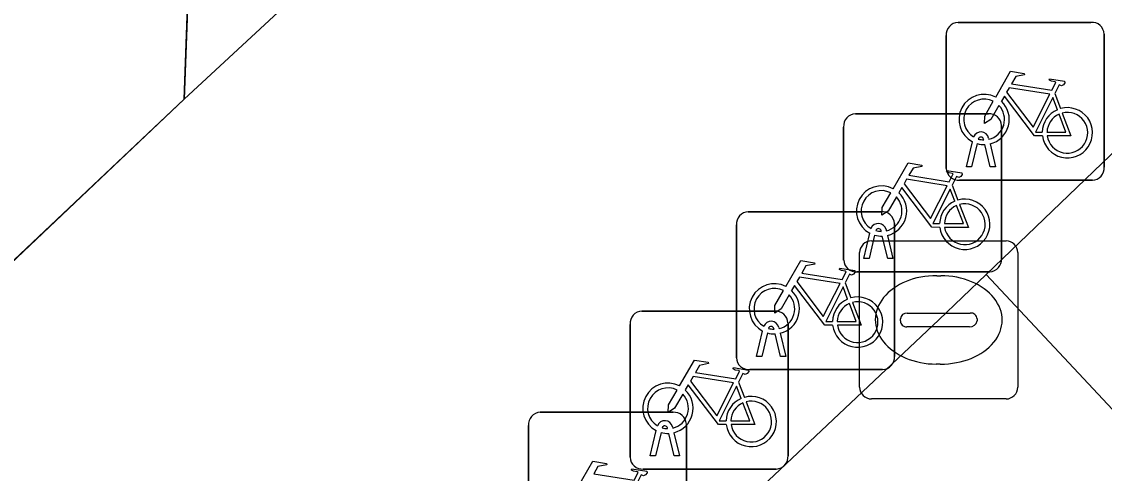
# Model space of a CAD drawing. Extents: x 159817 to 160765, y 380688 to 381638.
# Drawn here: x 160166.15 to 160173, y 381525.46 to 381528.32 of the extents above; entities that cross this region are included whole.
import ezdxf

# ---------------------------------------------------------------- set-up
doc = ezdxf.new("R2010")
doc.units = 0
for name, color, linetype in [('IMGEO_Fietsenrek', 7, 'Continuous'), ('IMGEO_Kolk', 7, 'Continuous'), ('IMGEO_Pand', 7, 'Continuous'), ('IMGEO_Pand_overbouw', 7, 'Continuous'), ('IMGEO_Rijbaan_lokaal_open', 7, 'Continuous'), ('IMGEO_Voetpad_open', 7, 'Continuous')]:
    doc.layers.add(name, color=color, linetype=linetype)

msp = doc.modelspace()

# ---------------------------------------------------------------- linework, layer by layer
at = {"layer": 'IMGEO_Fietsenrek'}
for p, q in [((160172.0699, 381528.3155), (160172.9108, 381528.3155)), ((160172.9108, 381528.3155), (160172.0699, 381528.3155)), ((160171.9955, 381527.3909), (160171.9955, 381528.2318)), ((160171.9955, 381528.2318), (160171.9955, 381527.3909)), ((160172.9945, 381528.2411), (160172.9945, 381527.4002)), ((160172.9945, 381527.4002), (160172.9945, 381528.2411)), ((160172.6822, 381527.8652), (160172.7185, 381527.77)), ((160171.4209, 381527.7365), (160172.2618, 381527.7365)), ((160172.2618, 381527.7365), (160171.4209, 381527.7365)), ((160171.3465, 381526.8119), (160171.3465, 381527.6528)), ((160171.3465, 381527.6528), (160171.3465, 381526.8119)), ((160172.3455, 381527.6621), (160172.3455, 381526.8212)), ((160172.3455, 381526.8212), (160172.3455, 381527.6621)), ((160172.2329, 381527.5719), (160172.2319, 381527.5762)), ((160172.2636, 381527.5834), (160172.2654, 381527.5755)), ((160172.1225, 381527.4003), (160172.1608, 381527.5603)), ((160172.1912, 381527.5481), (160172.1559, 381527.4003)), ((160172.274, 381527.4003), (160172.2401, 381527.542)), ((160172.2724, 381527.5463), (160172.3074, 381527.4003)), ((160172.1559, 381527.4003), (160172.1225, 381527.4003)), ((160172.3074, 381527.4003), (160172.274, 381527.4003)), ((160172.9201, 381527.3165), (160172.0792, 381527.3165)), ((160172.0792, 381527.3165), (160172.9201, 381527.3165)), ((160172.0332, 381527.2862), (160172.0695, 381527.191)), ((160170.7429, 381527.1175), (160171.5838, 381527.1175)), ((160171.5838, 381527.1175), (160170.7429, 381527.1175)), ((160170.6685, 381526.1929), (160170.6685, 381527.0338)), ((160170.6685, 381527.0338), (160170.6685, 381526.1929)), ((160171.6675, 381527.0431), (160171.6675, 381526.2022)), ((160171.6675, 381526.2022), (160171.6675, 381527.0431)), ((160171.4735, 381526.8213), (160171.5118, 381526.9813)), ((160171.5422, 381526.9691), (160171.5069, 381526.8213)), ((160171.5839, 381526.9929), (160171.5829, 381526.9972)), ((160171.625, 381526.8213), (160171.5911, 381526.963)), ((160171.6146, 381527.0044), (160171.6164, 381526.9965)), ((160171.6234, 381526.9673), (160171.6584, 381526.8213)), ((160171.5069, 381526.8213), (160171.4735, 381526.8213)), ((160171.6584, 381526.8213), (160171.625, 381526.8213)), ((160172.2711, 381526.7375), (160171.4302, 381526.7375)), ((160171.4302, 381526.7375), (160172.2711, 381526.7375)), ((160171.3552, 381526.6672), (160171.3915, 381526.572)), ((160170.0699, 381526.4885), (160170.9108, 381526.4885)), ((160170.9108, 381526.4885), (160170.0699, 381526.4885)), ((160169.9955, 381525.5639), (160169.9955, 381526.4048)), ((160169.9955, 381526.4048), (160169.9955, 381525.5639)), ((160170.9945, 381526.4141), (160170.9945, 381525.5732)), ((160170.9945, 381525.5732), (160170.9945, 381526.4141)), ((160170.7955, 381526.2023), (160170.8338, 381526.3623)), ((160170.8642, 381526.3501), (160170.8289, 381526.2023)), ((160170.9059, 381526.3739), (160170.9049, 381526.3782)), ((160170.947, 381526.2023), (160170.9131, 381526.344)), ((160170.9366, 381526.3854), (160170.9384, 381526.3775)), ((160170.9454, 381526.3483), (160170.9804, 381526.2023)), ((160170.8289, 381526.2023), (160170.7955, 381526.2023)), ((160170.9804, 381526.2023), (160170.947, 381526.2023)), ((160171.5931, 381526.1185), (160170.7522, 381526.1185)), ((160170.7522, 381526.1185), (160171.5931, 381526.1185)), ((160170.6822, 381526.0382), (160170.7185, 381525.943)), ((160169.4269, 381525.8485), (160170.2678, 381525.8485)), ((160170.2678, 381525.8485), (160169.4269, 381525.8485)), ((160169.3525, 381524.9239), (160169.3525, 381525.7648)), ((160169.3525, 381525.7648), (160169.3525, 381524.9239)), ((160170.1225, 381525.5733), (160170.1608, 381525.7333)), ((160170.1912, 381525.7211), (160170.1559, 381525.5733)), ((160170.2329, 381525.7449), (160170.2319, 381525.7492)), ((160170.2636, 381525.7564), (160170.2654, 381525.7485)), ((160170.3515, 381525.7741), (160170.3515, 381524.9332)), ((160170.3515, 381524.9332), (160170.3515, 381525.7741)), ((160170.274, 381525.5733), (160170.2401, 381525.715)), ((160170.2724, 381525.7193), (160170.3074, 381525.5733)), ((160170.1559, 381525.5733), (160170.1225, 381525.5733)), ((160170.3074, 381525.5733), (160170.274, 381525.5733)), ((160170.9201, 381525.4895), (160170.0792, 381525.4895)), ((160170.0792, 381525.4895), (160170.9201, 381525.4895))]:
    msp.add_line(p, q, dxfattribs=at)
for points in [[(160172.3081, 381527.8422), (160172.4028, 381528.0057), (160172.489, 381527.9919), (160172.4907, 381527.9832), (160172.4346, 381527.9723), (160172.4084, 381527.927), (160172.6636, 381527.8862)], [(160172.6636, 381527.8862), (160172.6886, 381527.935), (160172.6835, 381527.939), (160172.6603, 381527.9427), (160172.6476, 381527.9502), (160172.6466, 381527.9533), (160172.6488, 381527.9579), (160172.7436, 381527.9428), (160172.7459, 381527.9325), (160172.7365, 381527.9201), (160172.7241, 381527.9137), (160172.7096, 381527.9199), (160172.6822, 381527.8652)], [(160172.6038, 381527.5975), (160172.5541, 381527.5976), (160172.3634, 381527.8493), (160172.3444, 381527.8165)], [(160172.6507, 381527.861), (160172.3939, 381527.902), (160172.3772, 381527.8732), (160172.5442, 381527.6529), (160172.6507, 381527.861)], [(160172.3288, 381527.7897), (160172.2772, 381527.7005), (160172.2373, 381527.6745), (160172.2385, 381527.722), (160172.293, 381527.8162)], [(160172.6987, 381527.763), (160172.6694, 381527.8398), (160172.56, 381527.6217), (160172.6027, 381527.6216)], [(160172.6327, 381527.6215), (160172.7526, 381527.6213), (160172.7094, 381527.7349)], [(160172.7292, 381527.7418), (160172.7842, 381527.5972), (160172.6341, 381527.5975)], [(160171.6591, 381527.2632), (160171.7538, 381527.4267), (160171.84, 381527.4129), (160171.8417, 381527.4042), (160171.7856, 381527.3933), (160171.7594, 381527.348), (160172.0146, 381527.3072)], [(160172.0146, 381527.3072), (160172.0396, 381527.356), (160172.0345, 381527.36), (160172.0113, 381527.3637), (160171.9986, 381527.3712), (160171.9976, 381527.3743), (160171.9998, 381527.3789), (160172.0946, 381527.3638), (160172.0969, 381527.3535), (160172.0875, 381527.3411), (160172.0751, 381527.3347), (160172.0606, 381527.3409), (160172.0332, 381527.2862)], [(160172.0017, 381527.282), (160171.7449, 381527.323), (160171.7282, 381527.2942), (160171.8952, 381527.0739), (160172.0017, 381527.282)], [(160171.6798, 381527.2107), (160171.6282, 381527.1215), (160171.5883, 381527.0955), (160171.5895, 381527.143), (160171.644, 381527.2372)], [(160171.9548, 381527.0185), (160171.9051, 381527.0186), (160171.7144, 381527.2703), (160171.6954, 381527.2375)], [(160172.0497, 381527.184), (160172.0204, 381527.2608), (160171.911, 381527.0427), (160171.9537, 381527.0426)], [(160172.0802, 381527.1628), (160172.1352, 381527.0182), (160171.9851, 381527.0185)], [(160171.9837, 381527.0425), (160172.1036, 381527.0423), (160172.0604, 381527.1559)], [(160170.9811, 381526.6442), (160171.0758, 381526.8077), (160171.162, 381526.7939), (160171.1637, 381526.7852), (160171.1076, 381526.7743), (160171.0814, 381526.729), (160171.3366, 381526.6882)], [(160171.3366, 381526.6882), (160171.3616, 381526.737), (160171.3565, 381526.741), (160171.3333, 381526.7447), (160171.3206, 381526.7522), (160171.3196, 381526.7553), (160171.3218, 381526.7599), (160171.4166, 381526.7448), (160171.4189, 381526.7345), (160171.4095, 381526.7221), (160171.3971, 381526.7157), (160171.3826, 381526.7219), (160171.3552, 381526.6672)], [(160171.3237, 381526.663), (160171.0669, 381526.704), (160171.0502, 381526.6752), (160171.2172, 381526.4549), (160171.3237, 381526.663)], [(160171.0018, 381526.5917), (160170.9502, 381526.5025), (160170.9103, 381526.4765), (160170.9115, 381526.524), (160170.966, 381526.6182)], [(160171.2768, 381526.3995), (160171.2271, 381526.3996), (160171.0364, 381526.6513), (160171.0174, 381526.6185)], [(160171.3717, 381526.565), (160171.3424, 381526.6418), (160171.233, 381526.4237), (160171.2757, 381526.4236)], [(160171.4022, 381526.5438), (160171.4572, 381526.3992), (160171.3071, 381526.3995)], [(160171.3057, 381526.4235), (160171.4256, 381526.4233), (160171.3824, 381526.5369)], [(160170.3081, 381526.0152), (160170.4028, 381526.1787), (160170.489, 381526.1649), (160170.4907, 381526.1562), (160170.4346, 381526.1453), (160170.4084, 381526.1), (160170.6636, 381526.0592)], [(160170.6636, 381526.0592), (160170.6886, 381526.108), (160170.6835, 381526.112), (160170.6603, 381526.1157), (160170.6476, 381526.1232), (160170.6466, 381526.1263), (160170.6488, 381526.1309), (160170.7436, 381526.1158), (160170.7459, 381526.1055), (160170.7365, 381526.0931), (160170.7241, 381526.0867), (160170.7096, 381526.0929), (160170.6822, 381526.0382)], [(160170.6507, 381526.034), (160170.3939, 381526.075), (160170.3772, 381526.0462), (160170.5442, 381525.8259), (160170.6507, 381526.034)], [(160170.6038, 381525.7705), (160170.5541, 381525.7706), (160170.3634, 381526.0223), (160170.3444, 381525.9895)], [(160170.6987, 381525.936), (160170.6694, 381526.0128), (160170.56, 381525.7947), (160170.6027, 381525.7946)], [(160170.3288, 381525.9627), (160170.2772, 381525.8735), (160170.2373, 381525.8475), (160170.2385, 381525.895), (160170.293, 381525.9892)], [(160170.6327, 381525.7945), (160170.7526, 381525.7943), (160170.7094, 381525.9079)], [(160170.7292, 381525.9148), (160170.7842, 381525.7702), (160170.6341, 381525.7705)], [(160169.6651, 381525.3752), (160169.7598, 381525.5387), (160169.846, 381525.5249), (160169.8477, 381525.5162), (160169.7916, 381525.5053), (160169.7654, 381525.46), (160170.0206, 381525.4192)], [(160170.0206, 381525.4192), (160170.0456, 381525.468), (160170.0405, 381525.472), (160170.0173, 381525.4757), (160170.0046, 381525.4832), (160170.0036, 381525.4863), (160170.0058, 381525.4909), (160170.1006, 381525.4758), (160170.1029, 381525.4655), (160170.0935, 381525.4531), (160170.0811, 381525.4467), (160170.0666, 381525.4529), (160170.0392, 381525.3982)]]:
    msp.add_lwpolyline(points, dxfattribs=at)
for centre, radius, start, end in [((160172.0732, 381528.2376), 0.0779, 92.4484, 184.28452), ((160172.0732, 381528.2376), 0.0779, 92.4484, 184.28452), ((160172.9166, 381528.2378), 0.0779, 2.4484, 94.28452), ((160172.9166, 381528.2378), 0.0779, 2.4484, 94.28452), ((160172.2351, 381527.7009), 0.159, 62.67661, 242.13685), ((160172.2351, 381527.7009), 0.129, 63.31916, 238.90302), ((160172.2351, 381527.7009), 0.129, 283.60429, 43.43025), ((160172.2351, 381527.7009), 0.159, 283.5766, 46.60424), ((160172.7617, 381527.6169), 0.159, 187.0065, 105.77075), ((160171.4242, 381527.6586), 0.0779, 92.4484, 184.28452), ((160171.4242, 381527.6586), 0.0779, 92.4484, 184.28452), ((160172.2676, 381527.6588), 0.0779, 2.4484, 94.28452), ((160172.2676, 381527.6588), 0.0779, 2.4484, 94.28452), ((160172.7617, 381527.6169), 0.159, 113.3408, 178.32165), ((160172.7617, 381527.6169), 0.129, 113.92302, 177.95563), ((160172.7617, 381527.6169), 0.129, 188.67146, 104.58832), ((160172.2149, 381527.5723), 0.0499, 12.8025, 158.69338), ((160172.2149, 381527.5723), 0.0174, 12.8025, 163.45023), ((160172.2351, 381527.7009), 0.129, 253.41502, 269.02044), ((160172.2351, 381527.7009), 0.159, 253.99666, 271.78671), ((160172.0734, 381527.3942), 0.0779, 182.4484, 274.28452), ((160172.0734, 381527.3942), 0.0779, 182.4484, 274.28452), ((160172.9168, 381527.3944), 0.0779, 272.4484, 4.28452), ((160172.9168, 381527.3944), 0.0779, 272.4484, 4.28452), ((160171.5861, 381527.1219), 0.159, 62.67661, 242.13685), ((160171.5861, 381527.1219), 0.129, 63.31916, 238.90302), ((160171.5861, 381527.1219), 0.159, 283.5766, 46.60424), ((160171.5861, 381527.1219), 0.129, 283.60429, 43.43025), ((160172.1127, 381527.0379), 0.159, 113.3408, 178.32165), ((160172.1127, 381527.0379), 0.159, 187.0065, 105.77075), ((160172.1127, 381527.0379), 0.129, 188.67146, 104.58832), ((160170.7462, 381527.0396), 0.0779, 92.4484, 184.28452), ((160170.7462, 381527.0396), 0.0779, 92.4484, 184.28452), ((160171.5896, 381527.0398), 0.0779, 2.4484, 94.28452), ((160171.5896, 381527.0398), 0.0779, 2.4484, 94.28452), ((160172.1127, 381527.0379), 0.129, 113.92302, 177.95563), ((160171.5659, 381526.9933), 0.0499, 12.8025, 158.69338), ((160171.5861, 381527.1219), 0.159, 253.99666, 271.78671), ((160171.5659, 381526.9933), 0.0174, 12.8025, 163.45023), ((160171.5861, 381527.1219), 0.129, 253.41502, 269.02044), ((160172.2678, 381526.8154), 0.0779, 272.4484, 4.28452), ((160172.2678, 381526.8154), 0.0779, 272.4484, 4.28452), ((160171.4244, 381526.8152), 0.0779, 182.4484, 274.28452), ((160171.4244, 381526.8152), 0.0779, 182.4484, 274.28452), ((160170.9081, 381526.5029), 0.159, 62.67661, 242.13685), ((160170.9081, 381526.5029), 0.129, 63.31916, 238.90302), ((160170.9081, 381526.5029), 0.159, 283.5766, 46.60424), ((160170.9081, 381526.5029), 0.129, 283.60429, 43.43025), ((160171.4347, 381526.4189), 0.159, 113.3408, 178.32165), ((160171.4347, 381526.4189), 0.159, 187.0065, 105.77075), ((160171.4347, 381526.4189), 0.129, 188.67146, 104.58832), ((160170.0732, 381526.4106), 0.0779, 92.4484, 184.28452), ((160170.0732, 381526.4106), 0.0779, 92.4484, 184.28452), ((160170.9166, 381526.4108), 0.0779, 2.4484, 94.28452), ((160170.9166, 381526.4108), 0.0779, 2.4484, 94.28452), ((160171.4347, 381526.4189), 0.129, 113.92302, 177.95563), ((160170.8879, 381526.3743), 0.0499, 12.8025, 158.69338), ((160170.9081, 381526.5029), 0.159, 253.99666, 271.78671), ((160170.8879, 381526.3743), 0.0174, 12.8025, 163.45023), ((160170.9081, 381526.5029), 0.129, 253.41502, 269.02044), ((160171.5898, 381526.1964), 0.0779, 272.4484, 4.28452), ((160171.5898, 381526.1964), 0.0779, 272.4484, 4.28452), ((160170.7464, 381526.1962), 0.0779, 182.4484, 274.28452), ((160170.7464, 381526.1962), 0.0779, 182.4484, 274.28452), ((160170.2351, 381525.8739), 0.159, 62.67661, 242.13685), ((160170.2351, 381525.8739), 0.129, 63.31916, 238.90302), ((160170.2351, 381525.8739), 0.129, 283.60429, 43.43025), ((160170.2351, 381525.8739), 0.159, 283.5766, 46.60424), ((160170.7617, 381525.7899), 0.159, 113.3408, 178.32165), ((160170.7617, 381525.7899), 0.159, 187.0065, 105.77075), ((160170.7617, 381525.7899), 0.129, 113.92302, 177.95563), ((160170.7617, 381525.7899), 0.129, 188.67146, 104.58832), ((160169.4302, 381525.7706), 0.0779, 92.4484, 184.28452), ((160169.4302, 381525.7706), 0.0779, 92.4484, 184.28452), ((160170.2149, 381525.7453), 0.0499, 12.8025, 158.69338), ((160170.2736, 381525.7708), 0.0779, 2.4484, 94.28452), ((160170.2736, 381525.7708), 0.0779, 2.4484, 94.28452), ((160170.2351, 381525.8739), 0.159, 253.99666, 271.78671), ((160170.2149, 381525.7453), 0.0174, 12.8025, 163.45023), ((160170.2351, 381525.8739), 0.129, 253.41502, 269.02044), ((160170.0734, 381525.5672), 0.0779, 182.4484, 274.28452), ((160170.0734, 381525.5672), 0.0779, 182.4484, 274.28452), ((160170.9168, 381525.5674), 0.0779, 272.4484, 4.28452), ((160170.9168, 381525.5674), 0.0779, 272.4484, 4.28452)]:
    msp.add_arc(centre, radius, start, end, dxfattribs=at)
at = {"layer": 'IMGEO_Kolk'}
for p, q in [((160171.5219, 381526.9335), (160172.3741, 381526.9335)), ((160171.4475, 381526.0069), (160171.4475, 381526.8591)), ((160172.4485, 381526.8591), (160172.4485, 381526.0069)), ((160171.9355, 381526.7127), (160171.9605, 381526.7127)), ((160171.749, 381526.4763), (160172.1469, 381526.4763)), ((160171.7059, 381526.4269), (160171.7059, 381526.4391)), ((160172.19, 381526.4391), (160172.19, 381526.4269)), ((160172.1435, 381526.3897), (160171.7456, 381526.3897)), ((160171.9575, 381526.1533), (160171.9326, 381526.1533)), ((160172.3741, 381525.9325), (160171.5219, 381525.9325))]:
    msp.add_line(p, q, dxfattribs=at)
for points in [[(160171.5219, 381526.9335), (160172.3741, 381526.9335)], [(160171.4475, 381526.0069), (160171.4475, 381526.8591)], [(160172.4485, 381526.8591), (160172.4485, 381526.0069)], [(160172.3741, 381525.9325), (160171.5219, 381525.9325)]]:
    msp.add_lwpolyline(points, dxfattribs=at)
for centre, radius, start, end in [((160171.524, 381526.857), 0.0765, 91.55205, 178.44795), ((160171.524, 381526.857), 0.0765, 91.55205, 178.44795), ((160172.372, 381526.857), 0.0765, 1.55205, 88.44795), ((160172.372, 381526.857), 0.0765, 1.55205, 88.44795), ((160171.7461, 381526.4361), 0.0403, 85.87752, 175.75265), ((160172.1514, 381526.4379), 0.0386, 1.73085, 96.63898), ((160171.7426, 381526.4262), 0.0366, 178.93798, 274.71019), ((160172.1474, 381526.4325), 0.043, 264.86636, 352.45326), ((160171.524, 381526.009), 0.0765, 181.55205, 268.44795), ((160171.524, 381526.009), 0.0765, 181.55205, 268.44795), ((160172.372, 381526.009), 0.0765, 271.55205, 358.44795), ((160172.372, 381526.009), 0.0765, 271.55205, 358.44795)]:
    msp.add_arc(centre, radius, start, end, dxfattribs=at)
for centre, major_axis, ratio, start_param, end_param in [((160171.934, 381526.433), (-0.3872, 0.002), 0.722429, 4.712389, 7.853982), ((160171.959, 381526.433), (-0.3901, 0.002), 0.717154, 1.570796, 4.712389)]:
    msp.add_ellipse(centre, major_axis=major_axis, ratio=ratio, start_param=start_param, end_param=end_param, dxfattribs=at)
at = {"layer": 'IMGEO_Pand'}
msp.add_lwpolyline([(160136.541, 381499.13), (160158.414, 381519.521), (160164.391, 381525.076), (160164.33, 381525.142), (160167.175, 381527.829), (160167.378, 381533.282), (160161.919, 381539.126), (160146.654, 381555.482), (160145.234, 381557.004), (160145.323, 381557.087), (160144.79, 381557.649), (160113.199, 381528.195), (160119.346, 381519.968), (160118.329, 381519.207), (160111.628, 381528.176), (160101.421, 381541.836), (160083.587, 381530.947)], dxfattribs=at)
at = {"layer": 'IMGEO_Pand_overbouw'}
msp.add_lwpolyline([(160167.378, 381533.282), (160167.175, 381527.829), (160170.004, 381530.45)], close=True, dxfattribs=at)
at = {"layer": 'IMGEO_Rijbaan_lokaal_open'}
for points in [[(160173.919, 381528.324), (160172.248, 381526.721), (160176.001, 381522.709), (160176.786, 381523.447), (160177.631, 381524.22)], [(160175.473, 381522.224), (160176.001, 381522.709), (160172.248, 381526.721), (160171.948, 381526.433), (160167.006, 381521.77), (160157.677, 381513.05), (160143.228, 381499.558), (160141.576, 381498.084), (160139.843, 381496.437), (160125.316, 381482.881), (160124.571, 381482.258), (160127.24, 381479.545), (160128.635, 381480.849)]]:
    msp.add_lwpolyline(points, dxfattribs=at)
at = {"layer": 'IMGEO_Voetpad_open'}
for points in [[(160113.199, 381528.195), (160144.79, 381557.649), (160145.323, 381557.087), (160145.234, 381557.004), (160146.654, 381555.482), (160161.919, 381539.126), (160167.378, 381533.282), (160167.175, 381527.829), (160164.33, 381525.142), (160164.391, 381525.076), (160158.414, 381519.521), (160136.541, 381499.13)], [(160167.006, 381521.77), (160171.948, 381526.433), (160172.248, 381526.721), (160173.919, 381528.324)]]:
    msp.add_lwpolyline(points, dxfattribs=at)

doc.saveas('drawing.dxf')
